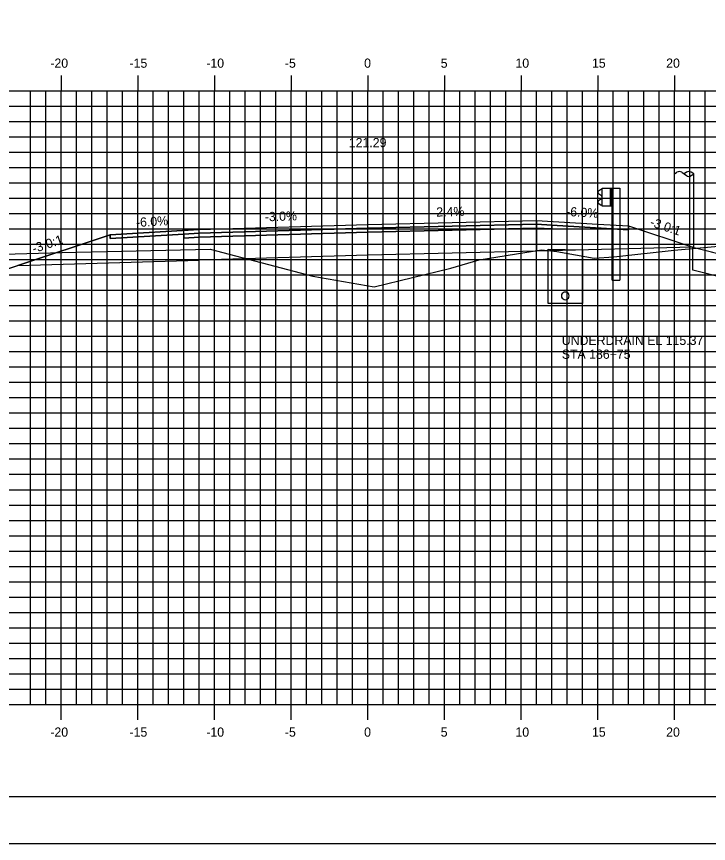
# Model space of a CAD drawing. Extents: x 850598 to 870284, y 366541 to 366651.
# Drawn here: x 860828.8 to 860873.9, y 366541.2 to 366595.1 of the extents above; entities that cross this region are included whole.
import ezdxf

# ---------------------------------------------------------------- set-up
doc = ezdxf.new("R2010")
doc.units = 0
for name, color, linetype in [('ANNOTATION', 7, 'Continuous'), ('BORDER', 7, 'Continuous'), ('D_Drainage_RipRap', 7, 'Continuous'), ('D_Drainage_Underdrain', 7, 'Continuous'), ('D_Drainage_Underdrain_06in', 7, 'Continuous'), ('D_Guardrail_Beam_Rt', 7, 'Continuous'), ('D_Roadway_Centerline', 7, 'Continuous'), ('D_Roadway_Centerline_Text', 7, 'Continuous'), ('D_Roadway_Edge_Shoulder', 7, 'Continuous'), ('D_Roadway_Edge_TW', 7, 'Continuous'), ('D_Roadway_Pavement', 7, 'Continuous'), ('D_Roadway_SlopeLines', 7, 'Continuous'), ('D_Roadway_SubGrade', 7, 'Continuous'), ('D_Utilities_Pole_Joint', 7, 'Continuous'), ('H_V ANNOTATION', 7, 'Continuous'), ('MAJOR', 7, 'Continuous'), ('MINOR', 7, 'Continuous'), ('PLOT BOUNDARY', 7, 'Continuous'), ('S_Roadway_Centerline', 7, 'Continuous')]:
    doc.layers.add(name, color=color, linetype=linetype)

msp = doc.modelspace()

# ---------------------------------------------------------------- linework, layer by layer
at = {"layer": 'BORDER'}
msp.add_line((860806.698, 366544.225), (860966.698, 366544.225), dxfattribs=at)
at = {"layer": 'D_Drainage_RipRap'}
msp.add_lwpolyline([(860919.722, 366568.226), (860933.681, 366564.71), (860943.543, 366562.226), (860940.543, 366559.226), (860937.543, 366559.226), (860934.543, 366561.26), (860920.584, 366564.776), (860919.722, 366566.726), (860872.885, 366578.523), (860872.885, 366580.023)], close=True, dxfattribs=at)
at = {"layer": 'D_Drainage_Underdrain'}
msp.add_lwpolyline([(860865.698, 366579.859), (860865.698, 366576.358), (860863.448, 366576.358), (860863.448, 366579.904)], close=True, dxfattribs=at)
at = {"layer": 'D_Drainage_Underdrain_06in'}
msp.add_lwpolyline([(860864.573, 366577.108), (860864.496, 366577.096), (860864.426, 366577.061), (860864.371, 366577.005), (860864.335, 366576.936), (860864.323, 366576.858), (860864.335, 366576.781), (860864.371, 366576.712), (860864.426, 366576.656), (860864.496, 366576.621), (860864.573, 366576.608), (860864.65, 366576.621), (860864.72, 366576.656), (860864.775, 366576.712), (860864.811, 366576.781), (860864.823, 366576.858), (860864.811, 366576.936), (860864.775, 366577.005), (860864.72, 366577.061), (860864.65, 366577.096)], close=True, dxfattribs=at)
at = {"layer": 'D_Guardrail_Beam_Rt'}
for p, q in [((860866.879, 366583.778), (860866.735, 366583.678)), ((860866.735, 366583.535), (860866.931, 366583.399)), ((860866.969, 366583.798), (860866.896, 366583.785)), ((860866.969, 366583.872), (860867.656, 366583.872)), ((860866.969, 366582.706), (860866.969, 366583.872)), ((860867.49, 366583.872), (860867.49, 366582.706)), ((860867.594, 366583.872), (860867.594, 366582.706)), ((860867.656, 366583.872), (860868.127, 366583.872)), ((860867.656, 366583.872), (860867.656, 366582.706)), ((860868.127, 366583.872), (860868.127, 366577.872)), ((860866.931, 366583.179), (860866.735, 366583.043)), ((860866.964, 366583.335), (860866.964, 366583.243)), ((860866.735, 366582.9), (860866.879, 366582.8)), ((860866.896, 366582.793), (860866.969, 366582.78)), ((860867.656, 366582.706), (860866.969, 366582.706)), ((860867.636, 366577.872), (860867.636, 366582.706)), ((860867.636, 366577.872), (860868.127, 366577.872))]:
    msp.add_line(p, q, dxfattribs=at)
for centre, major_axis, start_param, end_param in [((860866.786, 366583.607), (-0.0877, 0), 5.323254, 7.243116), ((860866.903, 366583.744), (-0.0417, 0), 4.886922, 5.323254), ((860866.786, 366582.971), (-0.0877, 0), 5.323254, 7.243116), ((860866.886, 366583.335), (0.0789, 0), 0, 0.959931), ((860866.886, 366583.243), (0.0789, 0), 5.323254, 6.283185), ((860866.903, 366582.834), (-0.0417, 0), 0.959931, 1.396263)]:
    msp.add_ellipse(centre, major_axis=major_axis, ratio=0.995501, start_param=start_param, end_param=end_param, dxfattribs=at)
at = {"layer": 'D_Roadway_Centerline'}
msp.add_lwpolyline([(860821.13, 366579.388), (860824.898, 366577.504), (860827.698, 366578.437), (860828.878, 366578.83), (860834.898, 366580.837), (860840.698, 366581.185), (860851.698, 366581.515), (860862.698, 366581.779), (860866.698, 366581.539), (860868.698, 366581.419), (860872.885, 366580.023), (860919.722, 366568.226), (860933.681, 366564.71), (860943.543, 366562.226), (860947.543, 366562.226)], dxfattribs=at)
at = {"layer": 'D_Roadway_Edge_Shoulder'}
for points in [[(860862.698, 366581.779), (860866.698, 366581.539), (860866.698, 366581.539), (860868.698, 366581.419), (860868.698, 366581.169), (860863.698, 366581.469), (860862.698, 366581.529)], [(860840.698, 366581.185), (860834.898, 366580.837), (860834.898, 366580.587), (860839.698, 366580.875), (860840.698, 366580.935)]]:
    msp.add_lwpolyline(points, close=True, dxfattribs=at)
at = {"layer": 'D_Roadway_Edge_TW'}
msp.add_lwpolyline([(860840.698, 366580.935), (860840.698, 366581.185), (860851.698, 366581.515), (860862.698, 366581.779), (860862.698, 366581.529), (860851.698, 366581.265)], close=True, dxfattribs=at)
at = {"layer": 'D_Roadway_Pavement'}
for points in [[(860840.698, 366580.685), (860840.698, 366580.935), (860851.698, 366581.265), (860862.698, 366581.529), (860862.698, 366581.279), (860851.698, 366581.015)], [(860862.698, 366581.529), (860863.698, 366581.469), (860863.698, 366581.219), (860862.698, 366581.279)], [(860840.698, 366580.935), (860839.698, 366580.875), (860839.698, 366580.625), (860840.698, 366580.685)]]:
    msp.add_lwpolyline(points, close=True, dxfattribs=at)
at = {"layer": 'D_Roadway_SlopeLines'}
for points in [[(860834.898, 366580.837), (860824.898, 366577.504)], [(860872.885, 366580.023), (860943.543, 366562.226), (860943.543, 366562.226)]]:
    msp.add_lwpolyline(points, dxfattribs=at)
at = {"layer": 'D_Roadway_SubGrade'}
for points in [[(860862.698, 366581.279), (860863.698, 366581.219), (860863.698, 366581.469), (860868.698, 366581.169), (860868.698, 366581.419), (860872.885, 366580.023), (860862.698, 366579.779)], [(860840.698, 366580.685), (860839.698, 366580.625), (860839.698, 366580.875), (860834.898, 366580.587), (860834.898, 366580.837), (860828.878, 366578.83), (860840.698, 366579.185)], [(860840.698, 366579.185), (860840.698, 366580.685), (860851.698, 366581.015), (860862.698, 366581.279), (860862.698, 366579.779), (860851.698, 366579.515)]]:
    msp.add_lwpolyline(points, close=True, dxfattribs=at)
msp.add_lwpolyline([(860834.898, 366580.837), (860828.878, 366578.83), (860834.898, 366580.837)], dxfattribs=at)
at = {"layer": 'D_Utilities_Pole_Joint'}
for p, q in [((860871.698, 366584.804), (860871.854, 366584.914)), ((860871.698, 366580.046), (860871.698, 366584.804)), ((860872.167, 366584.914), (860872.323, 366584.804)), ((860872.479, 366584.914), (860872.323, 366584.804)), ((860872.323, 366584.804), (860872.479, 366584.693)), ((860872.948, 366584.804), (860872.792, 366584.914)), ((860872.792, 366584.693), (860872.948, 366584.804)), ((860872.948, 366580.046), (860872.948, 366584.804))]:
    msp.add_line(p, q, dxfattribs=at)
for centre, start, end in [((860872.01, 366584.693), 90, 125.2644), ((860872.01, 366584.693), 54.7356, 90), ((860872.635, 366584.693), 90, 125.2644), ((860872.635, 366584.914), 234.7356, 270), ((860872.635, 366584.693), 54.7356, 90), ((860872.635, 366584.914), 270, 305.2644)]:
    msp.add_arc(centre, 0.271, start, end, dxfattribs=at)
at = {"layer": 'MAJOR'}
for p, q in [((860831.698, 366591.227), (860831.698, 366590.225)), ((860831.698, 366591.227), (860831.698, 366590.225)), ((860836.698, 366591.227), (860836.698, 366590.225)), ((860836.698, 366591.227), (860836.698, 366590.225)), ((860841.698, 366591.227), (860841.698, 366590.225)), ((860841.698, 366591.227), (860841.698, 366590.225)), ((860846.698, 366591.227), (860846.698, 366590.225)), ((860846.698, 366591.227), (860846.698, 366590.225)), ((860851.698, 366591.227), (860851.698, 366590.225)), ((860851.698, 366591.227), (860851.698, 366590.225)), ((860856.698, 366591.227), (860856.698, 366590.225)), ((860856.698, 366591.227), (860856.698, 366590.225)), ((860861.698, 366591.227), (860861.698, 366590.225)), ((860861.698, 366591.227), (860861.698, 366590.225)), ((860866.698, 366591.227), (860866.698, 366590.225)), ((860866.698, 366591.227), (860866.698, 366590.225)), ((860871.698, 366591.227), (860871.698, 366590.225)), ((860871.698, 366591.227), (860871.698, 366590.225)), ((860811.698, 366590.225), (860951.698, 366590.225)), ((860811.698, 366590.225), (860951.698, 366590.225)), ((860811.698, 366590.225), (860951.698, 366590.225)), ((860811.698, 366590.225), (860951.698, 366590.225)), ((860831.698, 366550.225), (860831.698, 366590.225)), ((860831.698, 366550.225), (860831.698, 366590.225)), ((860836.698, 366550.225), (860836.698, 366590.225)), ((860836.698, 366550.225), (860836.698, 366590.225)), ((860841.698, 366550.225), (860841.698, 366590.225)), ((860841.698, 366550.225), (860841.698, 366590.225)), ((860846.698, 366550.225), (860846.698, 366590.225)), ((860846.698, 366550.225), (860846.698, 366590.225)), ((860851.698, 366550.225), (860851.698, 366590.225)), ((860851.698, 366550.225), (860851.698, 366590.225)), ((860856.698, 366550.225), (860856.698, 366590.225)), ((860856.698, 366550.225), (860856.698, 366590.225)), ((860861.698, 366550.225), (860861.698, 366590.225)), ((860861.698, 366550.225), (860861.698, 366590.225)), ((860866.698, 366550.225), (860866.698, 366590.225)), ((860866.698, 366550.225), (860866.698, 366590.225)), ((860871.698, 366550.225), (860871.698, 366590.225)), ((860871.698, 366550.225), (860871.698, 366590.225)), ((860811.698, 366585.225), (860951.698, 366585.225)), ((860811.698, 366585.225), (860951.698, 366585.225)), ((860811.698, 366580.225), (860951.698, 366580.225)), ((860811.698, 366580.225), (860951.698, 366580.225)), ((860811.698, 366575.225), (860951.698, 366575.225)), ((860811.698, 366575.225), (860951.698, 366575.225)), ((860811.698, 366570.225), (860951.698, 366570.225)), ((860811.698, 366570.225), (860951.698, 366570.225)), ((860811.698, 366565.225), (860951.698, 366565.225)), ((860811.698, 366565.225), (860951.698, 366565.225)), ((860811.698, 366560.225), (860951.698, 366560.225)), ((860811.698, 366560.225), (860951.698, 366560.225)), ((860811.698, 366555.225), (860951.698, 366555.225)), ((860811.698, 366555.225), (860951.698, 366555.225)), ((860811.698, 366550.225), (860951.698, 366550.225)), ((860811.698, 366550.225), (860951.698, 366550.225)), ((860811.698, 366550.225), (860951.698, 366550.225)), ((860811.698, 366550.225), (860951.698, 366550.225)), ((860831.698, 366549.223), (860831.698, 366550.225)), ((860831.698, 366549.223), (860831.698, 366550.225)), ((860836.698, 366549.223), (860836.698, 366550.225)), ((860836.698, 366549.223), (860836.698, 366550.225)), ((860841.698, 366549.223), (860841.698, 366550.225)), ((860841.698, 366549.223), (860841.698, 366550.225)), ((860846.698, 366549.223), (860846.698, 366550.225)), ((860846.698, 366549.223), (860846.698, 366550.225)), ((860851.698, 366549.223), (860851.698, 366550.225)), ((860851.698, 366549.223), (860851.698, 366550.225)), ((860856.698, 366549.223), (860856.698, 366550.225)), ((860856.698, 366549.223), (860856.698, 366550.225)), ((860861.698, 366549.223), (860861.698, 366550.225)), ((860861.698, 366549.223), (860861.698, 366550.225)), ((860866.698, 366549.223), (860866.698, 366550.225)), ((860866.698, 366549.223), (860866.698, 366550.225)), ((860871.698, 366549.223), (860871.698, 366550.225)), ((860871.698, 366549.223), (860871.698, 366550.225))]:
    msp.add_line(p, q, dxfattribs=at)
at = {"layer": 'MINOR'}
for p, q in [((860829.698, 366550.225), (860829.698, 366590.225)), ((860829.698, 366550.225), (860829.698, 366590.225)), ((860830.698, 366550.225), (860830.698, 366590.225)), ((860830.698, 366550.225), (860830.698, 366590.225)), ((860832.698, 366550.225), (860832.698, 366590.225)), ((860832.698, 366550.225), (860832.698, 366590.225)), ((860833.698, 366550.225), (860833.698, 366590.225)), ((860833.698, 366550.225), (860833.698, 366590.225)), ((860834.698, 366550.225), (860834.698, 366590.225)), ((860834.698, 366550.225), (860834.698, 366590.225)), ((860835.698, 366550.225), (860835.698, 366590.225)), ((860835.698, 366550.225), (860835.698, 366590.225)), ((860837.698, 366550.225), (860837.698, 366590.225)), ((860837.698, 366550.225), (860837.698, 366590.225)), ((860838.698, 366550.225), (860838.698, 366590.225)), ((860838.698, 366550.225), (860838.698, 366590.225)), ((860839.698, 366550.225), (860839.698, 366590.225)), ((860839.698, 366550.225), (860839.698, 366590.225)), ((860840.698, 366550.225), (860840.698, 366590.225)), ((860840.698, 366550.225), (860840.698, 366590.225)), ((860842.698, 366550.225), (860842.698, 366590.225)), ((860842.698, 366550.225), (860842.698, 366590.225)), ((860843.698, 366550.225), (860843.698, 366590.225)), ((860843.698, 366550.225), (860843.698, 366590.225)), ((860844.698, 366550.225), (860844.698, 366590.225)), ((860844.698, 366550.225), (860844.698, 366590.225)), ((860845.698, 366550.225), (860845.698, 366590.225)), ((860845.698, 366550.225), (860845.698, 366590.225)), ((860847.698, 366550.225), (860847.698, 366590.225)), ((860847.698, 366550.225), (860847.698, 366590.225)), ((860848.698, 366550.225), (860848.698, 366590.225)), ((860848.698, 366550.225), (860848.698, 366590.225)), ((860849.698, 366550.225), (860849.698, 366590.225)), ((860849.698, 366550.225), (860849.698, 366590.225)), ((860850.698, 366550.225), (860850.698, 366590.225)), ((860850.698, 366550.225), (860850.698, 366590.225)), ((860852.698, 366550.225), (860852.698, 366590.225)), ((860852.698, 366550.225), (860852.698, 366590.225)), ((860853.698, 366550.225), (860853.698, 366590.225)), ((860853.698, 366550.225), (860853.698, 366590.225)), ((860854.698, 366550.225), (860854.698, 366590.225)), ((860854.698, 366550.225), (860854.698, 366590.225)), ((860855.698, 366550.225), (860855.698, 366590.225)), ((860855.698, 366550.225), (860855.698, 366590.225)), ((860857.698, 366550.225), (860857.698, 366590.225)), ((860857.698, 366550.225), (860857.698, 366590.225)), ((860858.698, 366550.225), (860858.698, 366590.225)), ((860858.698, 366550.225), (860858.698, 366590.225)), ((860859.698, 366550.225), (860859.698, 366590.225)), ((860859.698, 366550.225), (860859.698, 366590.225)), ((860860.698, 366550.225), (860860.698, 366590.225)), ((860860.698, 366550.225), (860860.698, 366590.225)), ((860862.698, 366550.225), (860862.698, 366590.225)), ((860862.698, 366550.225), (860862.698, 366590.225)), ((860863.698, 366550.225), (860863.698, 366590.225)), ((860863.698, 366550.225), (860863.698, 366590.225)), ((860864.698, 366550.225), (860864.698, 366590.225)), ((860864.698, 366550.225), (860864.698, 366590.225)), ((860865.698, 366550.225), (860865.698, 366590.225)), ((860865.698, 366550.225), (860865.698, 366590.225)), ((860867.698, 366550.225), (860867.698, 366590.225)), ((860867.698, 366550.225), (860867.698, 366590.225)), ((860868.698, 366550.225), (860868.698, 366590.225)), ((860868.698, 366550.225), (860868.698, 366590.225)), ((860869.698, 366550.225), (860869.698, 366590.225)), ((860869.698, 366550.225), (860869.698, 366590.225)), ((860870.698, 366550.225), (860870.698, 366590.225)), ((860870.698, 366550.225), (860870.698, 366590.225)), ((860872.698, 366550.225), (860872.698, 366590.225)), ((860872.698, 366550.225), (860872.698, 366590.225)), ((860873.698, 366550.225), (860873.698, 366590.225)), ((860873.698, 366550.225), (860873.698, 366590.225)), ((860811.698, 366589.225), (860951.698, 366589.225)), ((860811.698, 366589.225), (860951.698, 366589.225)), ((860811.698, 366588.225), (860951.698, 366588.225)), ((860811.698, 366588.225), (860951.698, 366588.225)), ((860811.698, 366587.225), (860951.698, 366587.225)), ((860811.698, 366587.225), (860951.698, 366587.225)), ((860811.698, 366586.225), (860951.698, 366586.225)), ((860811.698, 366586.225), (860951.698, 366586.225)), ((860811.698, 366584.225), (860951.698, 366584.225)), ((860811.698, 366584.225), (860951.698, 366584.225)), ((860811.698, 366583.225), (860951.698, 366583.225)), ((860811.698, 366583.225), (860951.698, 366583.225)), ((860811.698, 366582.225), (860951.698, 366582.225)), ((860811.698, 366582.225), (860951.698, 366582.225)), ((860811.698, 366581.225), (860951.698, 366581.225)), ((860811.698, 366581.225), (860951.698, 366581.225)), ((860811.698, 366579.225), (860951.698, 366579.225)), ((860811.698, 366579.225), (860951.698, 366579.225)), ((860811.698, 366578.225), (860951.698, 366578.225)), ((860811.698, 366578.225), (860951.698, 366578.225)), ((860811.698, 366577.225), (860951.698, 366577.225)), ((860811.698, 366577.225), (860951.698, 366577.225)), ((860811.698, 366576.225), (860951.698, 366576.225)), ((860811.698, 366576.225), (860951.698, 366576.225)), ((860811.698, 366574.225), (860951.698, 366574.225)), ((860811.698, 366574.225), (860951.698, 366574.225)), ((860811.698, 366573.225), (860951.698, 366573.225)), ((860811.698, 366573.225), (860951.698, 366573.225)), ((860811.698, 366572.225), (860951.698, 366572.225)), ((860811.698, 366572.225), (860951.698, 366572.225)), ((860811.698, 366571.225), (860951.698, 366571.225)), ((860811.698, 366571.225), (860951.698, 366571.225)), ((860811.698, 366569.225), (860951.698, 366569.225)), ((860811.698, 366569.225), (860951.698, 366569.225)), ((860811.698, 366568.225), (860951.698, 366568.225)), ((860811.698, 366568.225), (860951.698, 366568.225)), ((860811.698, 366567.225), (860951.698, 366567.225)), ((860811.698, 366567.225), (860951.698, 366567.225)), ((860811.698, 366566.225), (860951.698, 366566.225)), ((860811.698, 366566.225), (860951.698, 366566.225)), ((860811.698, 366564.225), (860951.698, 366564.225)), ((860811.698, 366564.225), (860951.698, 366564.225)), ((860811.698, 366563.225), (860951.698, 366563.225)), ((860811.698, 366563.225), (860951.698, 366563.225)), ((860811.698, 366562.225), (860951.698, 366562.225)), ((860811.698, 366562.225), (860951.698, 366562.225)), ((860811.698, 366561.225), (860951.698, 366561.225)), ((860811.698, 366561.225), (860951.698, 366561.225)), ((860811.698, 366559.225), (860951.698, 366559.225)), ((860811.698, 366559.225), (860951.698, 366559.225)), ((860811.698, 366558.225), (860951.698, 366558.225)), ((860811.698, 366558.225), (860951.698, 366558.225)), ((860811.698, 366557.225), (860951.698, 366557.225)), ((860811.698, 366557.225), (860951.698, 366557.225)), ((860811.698, 366556.225), (860951.698, 366556.225)), ((860811.698, 366556.225), (860951.698, 366556.225)), ((860811.698, 366554.225), (860951.698, 366554.225)), ((860811.698, 366554.225), (860951.698, 366554.225)), ((860811.698, 366553.225), (860951.698, 366553.225)), ((860811.698, 366553.225), (860951.698, 366553.225)), ((860811.698, 366552.225), (860951.698, 366552.225)), ((860811.698, 366552.225), (860951.698, 366552.225)), ((860811.698, 366551.225), (860951.698, 366551.225)), ((860811.698, 366551.225), (860951.698, 366551.225))]:
    msp.add_line(p, q, dxfattribs=at)
at = {"layer": 'PLOT BOUNDARY'}
msp.add_lwpolyline([(860798.605, 366541.166), (860968.605, 366541.166), (860968.605, 366651.166), (860798.605, 366651.166)], close=True, dxfattribs=at)
at = {"layer": 'S_Roadway_Centerline'}
msp.add_lwpolyline([(860811.698, 366578.928), (860817.141, 366579.273), (860831.761, 366579.686), (860841.406, 366579.909), (860848.103, 366578.141), (860852.103, 366577.437), (860857.1, 366578.662), (860858.959, 366579.203), (860862.478, 366579.773), (860863.021, 366579.865), (860864.019, 366579.748), (860866.461, 366579.321), (860867.736, 366579.396), (860871.683, 366579.838), (860877.693, 366580.388)], dxfattribs=at)

# ---------------------------------------------------------------- texts
at = {"layer": 'ANNOTATION'}
for s, rotation, p in [('2.4%', 1.3748, (860856.168, 366582.023)), ('-6.0%', 356.5664, (860864.615, 366582.066)), ('-6.0%', 3.4336, (860836.595, 366581.341)), ('-3.0%', 1.7184, (860844.986, 366581.714)), ('-3.0:1', 341.5652, (860870.045, 366581.424)), ('-3.0:1', 18.4348, (860829.919, 366579.632))]:
    msp.add_text(s, height=0.6, rotation=rotation, dxfattribs=at).set_placement(p)
at = {"layer": 'D_Roadway_Centerline'}
for s, p in [('C', (860851.693, 366581.515)), ('C', (860851.693, 366581.515)), ('L', (860851.698, 366581.508)), ('L', (860851.698, 366581.508))]:
    msp.add_text(s, height=0.0146, dxfattribs=at).set_placement(p)
at = {"layer": 'D_Roadway_Centerline_Text'}
msp.add_text('121.29', height=0.6, dxfattribs=at).set_placement((860850.457, 366586.547))
at = {"layer": 'H_V ANNOTATION'}
for s, p in [('-20', (860830.992, 366591.725)), ('-15', (860836.155, 366591.725)), ('-10', (860841.163, 366591.725)), ('-5', (860846.289, 366591.725)), ('0', (860851.457, 366591.725)), ('5', (860856.449, 366591.725)), ('10', (860861.323, 366591.725)), ('15', (860866.315, 366591.725)), ('20', (860871.152, 366591.725)), ('UNDERDRAIN EL 115.37', (860864.346, 366573.655)), ('STA 186+75', (860864.346, 366572.755)), ('-20', (860830.992, 366548.125)), ('-15', (860836.155, 366548.125)), ('-10', (860841.163, 366548.125)), ('-5', (860846.289, 366548.125)), ('0', (860851.457, 366548.125)), ('5', (860856.449, 366548.125)), ('10', (860861.323, 366548.125)), ('15', (860866.315, 366548.125)), ('20', (860871.152, 366548.125))]:
    msp.add_text(s, height=0.6, dxfattribs=at).set_placement(p)

doc.saveas('drawing.dxf')
